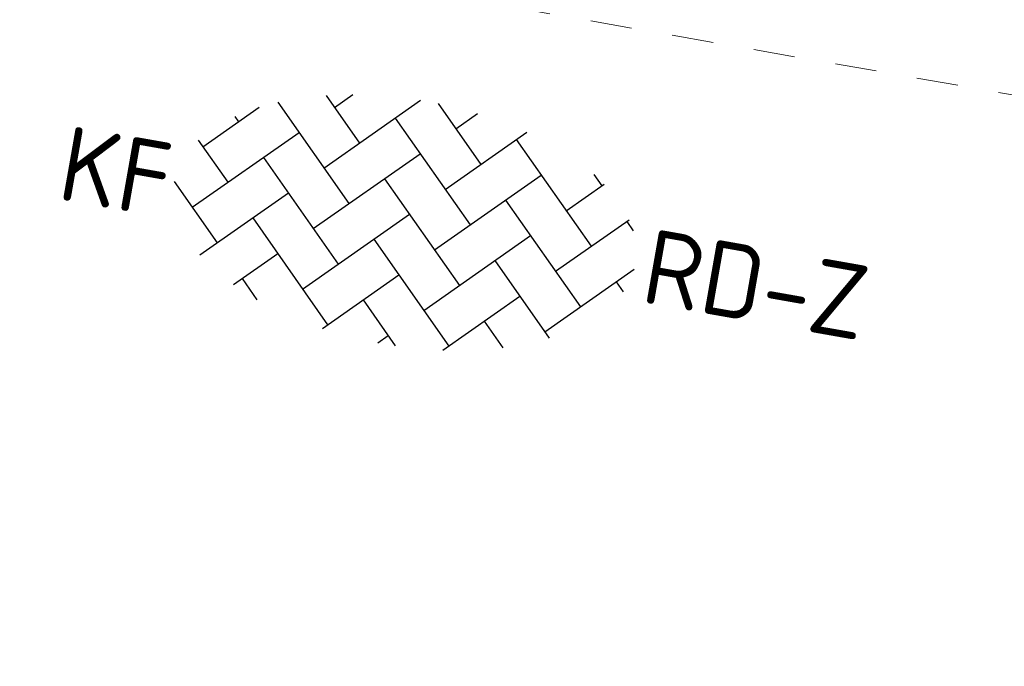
# Model space of a CAD drawing. Header units: metres. Extents: x 2514 to 227642, y 1683 to 852646.
# Tile 350 of 462: x 113981.37 to 113986.12, y 426381.92 to 426385.04. Entities that reach past the tile are written whole.
import ezdxf
from ezdxf.enums import TextEntityAlignment as Align

# ---------------------------------------------------------------- set-up
doc = ezdxf.new("R2010")
doc.units = ezdxf.units.M
doc.linetypes.add('VW-1-1_STREEP', pattern=[2, 1, -1])
doc.layers.add('N-WE-VH-VERHARDING_BETONSTRAATSTEEN-S', color=1, linetype='Continuous', lineweight=25)
doc.layers.add('N-WE-VW-MARKERING_LANGS_STREEP_11_010-G', color=7, linetype='VW-1-1_STREEP', lineweight=13)
doc.styles.add('NLCS-ISO', font='NLCS-ISO.ttf', dxfattribs={"height": 1.8})

# ---------------------------------------------------------------- blocks, each defined once
blk = doc.blocks.new('SVH-BSS_KEIFORMAAT_KEPER-SO')
at = {"ltscale": 0.1}
for p, q in [((-2.227, 0.742), (-0.213, 2.757)), ((0.216, 2.754), (1.485, 1.485)), ((0.742, 2.227), (1.197, 2.682)), ((-2.477, 2.477), (-1.485, 1.485)), ((-2.227, 2.227), (-1.846, 2.609)), ((0.742, 0.742), (2.446, 2.446)), ((-0.742, 2.227), (1.485, 0)), ((2.227, 2.227), (4.455, 0)), ((-5.197, 0.742), (-4.026, 1.914)), ((-3.597, 2.112), (-1.485, 0)), ((4.221, 1.719), (4.455, 1.485)), ((-5.197, -0.742), (-2.97, 1.485)), ((-4.565, 1.595), (-4.455, 1.485)), ((-2.227, -0.742), (0, 1.485)), ((0.742, -0.742), (2.97, 1.485)), ((3.712, 0.742), (4.502, 1.532)), ((-5.336, 0.881), (-4.455, 0)), ((-3.712, 0.742), (-1.485, -1.485)), ((-0.742, 0.742), (1.485, -1.485)), ((2.227, 0.742), (4.455, -1.485)), ((3.712, -0.742), (5.247, 0.792)), ((5.197, 0.742), (5.392, 0.548)), ((-4.812, -1.842), (-2.97, 0)), ((-2.227, -2.227), (0, 0)), ((0.742, -2.227), (2.97, 0)), ((-5.735, -0.205), (-4.455, -1.485)), ((3.712, -2.227), (5.574, -0.365)), ((-3.712, -0.742), (-1.485, -2.97)), ((-0.742, -0.742), (1.485, -2.97)), ((2.227, -0.742), (3.844, -2.359)), ((5.197, -0.742), (5.405, -0.951)), ((-3.894, -2.409), (-2.97, -1.485)), ((-1.594, -3.079), (0, -1.485)), ((1.365, -3.09), (2.97, -1.485)), ((-3.712, -2.227), (-3.271, -2.669)), ((-0.742, -2.227), (0.214, -3.184)), ((2.227, -2.227), (2.781, -2.781)), ((-0.217, -3.187), (0, -2.97))]:
    blk.add_line(p, q, dxfattribs=at)
at = {"style": 'NLCS-ISO'}
blk.add_attdef('FORMAAT', text='', height=1.8, dxfattribs=at).set_placement((-5.835, -0.215), align=Align.MIDDLE_RIGHT)
blk.add_attdef('KLEUR', text='', height=1.8, dxfattribs=at).set_placement((5.825, -0.215), align=Align.MIDDLE_LEFT)
at = {"style": 'NLCS-ISO', "flags": 1}
blk.add_attdef('FUNCTIE', text='', height=1.8, dxfattribs=at).set_placement((0.116, -3.585), align=Align.MIDDLE_CENTER)

msp = doc.modelspace()

# ---------------------------------------------------------------- linework, layer by layer
at = {"layer": 'N-WE-VW-MARKERING_LANGS_STREEP_11_010-G', "ltscale": 0.2}
msp.add_lwpolyline([(113981.368, 426385.514), (114039.3124, 426375.3552)], dxfattribs=at)

# ---------------------------------------------------------------- block references
at = {"layer": 'N-WE-VH-VERHARDING_BETONSTRAATSTEEN-S', "xscale": 0.2, "yscale": 0.2, "zscale": 0.2, "rotation": 350.0135621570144}
msp.add_blockref('SVH-BSS_KEIFORMAAT_KEPER-SO', (113983.2506, 426384.097), dxfattribs=at).add_auto_attribs({'FORMAAT': 'KF', 'KLEUR': 'RD-Z'})

doc.saveas('drawing.dxf')
